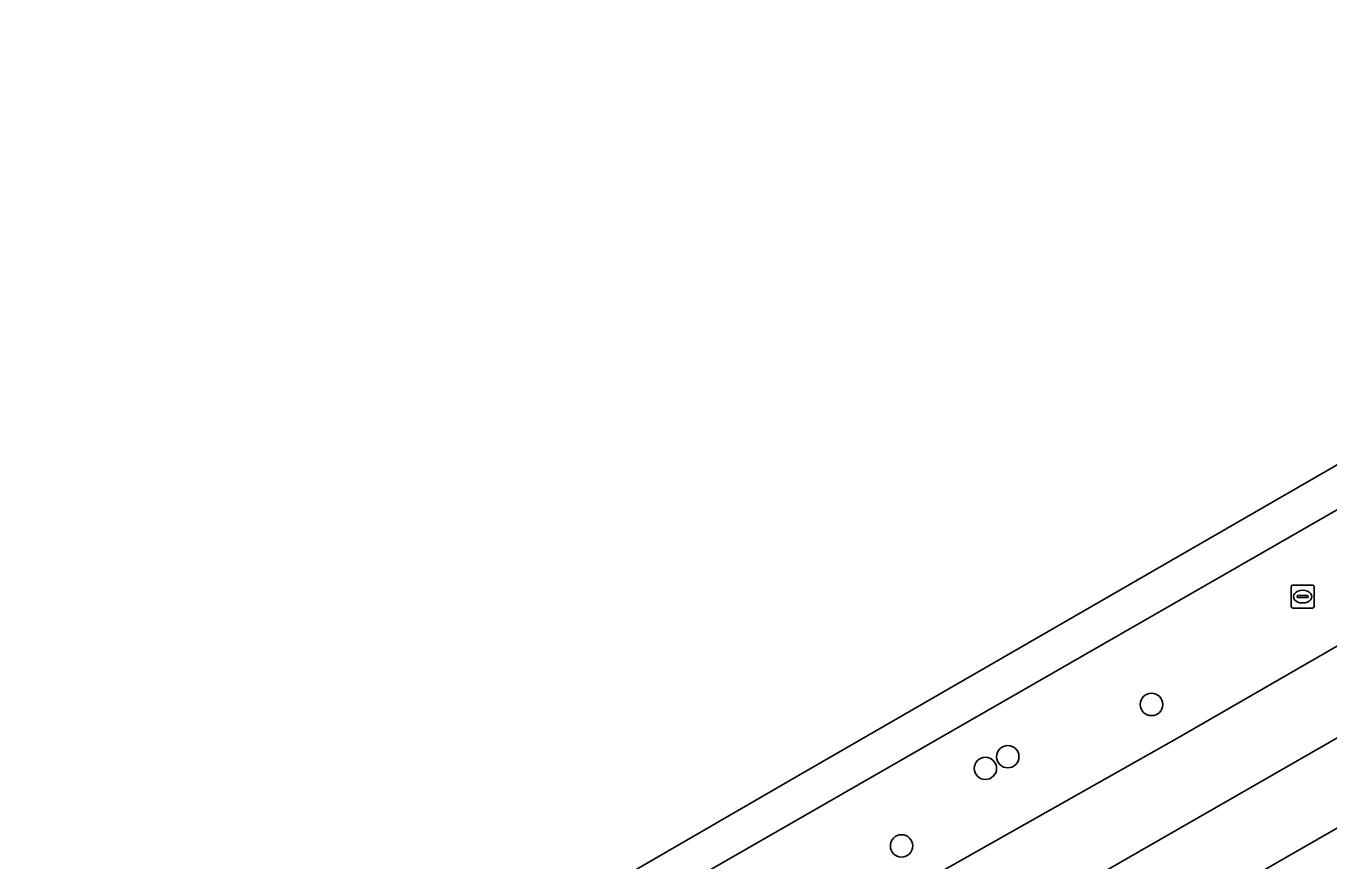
# Model space of a CAD drawing. Extents: x 158835 to 160077, y 386387 to 387778.
# Drawn here: x 159458.8 to 159515.8, y 387599 to 387635.4 of the extents above; entities that cross this region are included whole.
import ezdxf

# ---------------------------------------------------------------- set-up
doc = ezdxf.new("R2010")
doc.units = 0
for name, color, linetype in [('IMGEO_Berm_groen', 7, 'Continuous'), ('IMGEO_Boom', 7, 'Continuous'), ('IMGEO_Rijbaan_lokaal_gesloten', 7, 'Continuous'), ('IMGEO_Rioolput', 7, 'Continuous')]:
    doc.layers.add(name, color=color, linetype=linetype)

msp = doc.modelspace()

# ---------------------------------------------------------------- linework, layer by layer
at = {"layer": 'IMGEO_Berm_groen'}
msp.add_lwpolyline([(159484.616, 387590.525), (159491.966, 387594.608), (159500, 387599.141), (159509.12, 387604.303), (159536.501, 387620.082), (159564.989, 387636.503), (159592.075, 387652.016), (159605.669, 387659.921), (159611.779, 387669.224), (159608.596, 387667.392), (159500, 387605.03), (159400.111, 387547.668), (159348.838, 387518.271), (159346.397, 387516.871), (159340.075, 387507.414), (159340.565, 387507.696), (159368.681, 387523.867), (159391.796, 387537.146), (159420.095, 387553.312), (159452.497, 387572.007)], close=True, dxfattribs=at)
msp.add_lwpolyline([(159630.328, 387658.634), (159619.535, 387659.764), (159610.869, 387654.796), (159500, 387591.121), (159481.022, 387580.222), (159476.97, 387565.991), (159495.624, 387575.566)], dxfattribs=at)
at = {"layer": 'IMGEO_Boom'}
for centre in [(159508.02, 387605.79), (159500.762, 387602.998), (159501.741, 387603.508), (159497.1, 387599.609)]:
    msp.add_circle(centre, 0.489, dxfattribs=at)
at = {"layer": 'IMGEO_Rijbaan_lokaal_gesloten'}
for points in [[(159319.548, 387502.474), (159320.015, 387501.661), (159323.464, 387503.646), (159324.69, 387504.422), (159346.397, 387516.871), (159348.838, 387518.271), (159400.111, 387547.668), (159500, 387605.03), (159608.596, 387667.392), (159611.779, 387669.224), (159624.786, 387676.71), (159626, 387677.418), (159624.962, 387679.028), (159492.495, 387602.633)], [(159451.087, 387563.013), (159453.798, 387564.569), (159459.34, 387567.769), (159481.022, 387580.222), (159500, 387591.121), (159610.869, 387654.796), (159619.535, 387659.764), (159629.369, 387665.403), (159632.157, 387666.924), (159630.4, 387669.945), (159559.707, 387629.338), (159502.587, 387596.557), (159414.781, 387546.166), (159353.407, 387510.877), (159323.789, 387493.947), (159325.199, 387490.656), (159328.94, 387492.796), (159330.724, 387493.862), (159341.309, 387500), (159350.431, 387505.236), (159432.115, 387552.123)]]:
    msp.add_lwpolyline(points, close=True, dxfattribs=at)
msp.add_lwpolyline([(159353.407, 387510.877), (159414.781, 387546.166), (159502.587, 387596.557), (159559.707, 387629.338), (159630.4, 387669.945), (159628.551, 387673.124), (159627.317, 387672.429), (159615.942, 387665.895), (159605.669, 387659.921), (159592.075, 387652.016), (159564.989, 387636.503), (159536.501, 387620.082), (159509.12, 387604.303), (159500, 387599.141), (159491.966, 387594.608), (159484.616, 387590.525), (159452.497, 387572.007), (159420.095, 387553.312), (159391.796, 387537.146)], dxfattribs=at)
at = {"layer": 'IMGEO_Rioolput'}
for p, q in [((159514.123, 387610.076), (159514.123, 387610.928)), ((159514.198, 387611.002), (159515.05, 387611.002)), ((159515.124, 387610.928), (159515.124, 387610.076)), ((159514.382, 387610.496), (159514.382, 387610.508)), ((159514.82, 387610.459), (159514.422, 387610.459)), ((159514.425, 387610.545), (159514.823, 387610.545)), ((159514.611, 387610.782), (159514.636, 387610.782)), ((159514.866, 387610.508), (159514.866, 387610.496)), ((159515.05, 387610.002), (159514.198, 387610.002)), ((159514.634, 387610.222), (159514.609, 387610.222))]:
    msp.add_line(p, q, dxfattribs=at)
for points in [[(159514.123, 387610.076), (159514.123, 387610.928)], [(159514.198, 387611.002), (159515.05, 387611.002)], [(159515.124, 387610.928), (159515.124, 387610.076)], [(159515.05, 387610.002), (159514.198, 387610.002)]]:
    msp.add_lwpolyline(points, dxfattribs=at)
for centre, radius, start, end in [((159514.2, 387610.926), 0.0765, 91.552, 178.448), ((159514.2, 387610.926), 0.0765, 91.552, 178.448), ((159515.048, 387610.926), 0.0765, 1.552, 88.448), ((159515.048, 387610.926), 0.0765, 1.552, 88.448), ((159514.422, 387610.505), 0.0403, 85.8775, 175.7526), ((159514.419, 387610.495), 0.0366, 178.938, 274.7102), ((159514.823, 387610.502), 0.043, 264.8664, 352.4533), ((159514.827, 387610.507), 0.0386, 1.7309, 96.639), ((159514.2, 387610.078), 0.0765, 181.552, 268.448), ((159514.2, 387610.078), 0.0765, 181.552, 268.448), ((159515.048, 387610.078), 0.0765, 271.552, 358.448), ((159515.048, 387610.078), 0.0765, 271.552, 358.448)]:
    msp.add_arc(centre, radius, start, end, dxfattribs=at)
for centre, major_axis, ratio, start_param, end_param in [((159514.61, 387610.502), (-0.387, 0.002), 0.722429, 4.712389, 7.853982), ((159514.635, 387610.502), (-0.39, 0.002), 0.717154, 1.570796, 4.712389)]:
    msp.add_ellipse(centre, major_axis=major_axis, ratio=ratio, start_param=start_param, end_param=end_param, dxfattribs=at)

doc.saveas('drawing.dxf')
